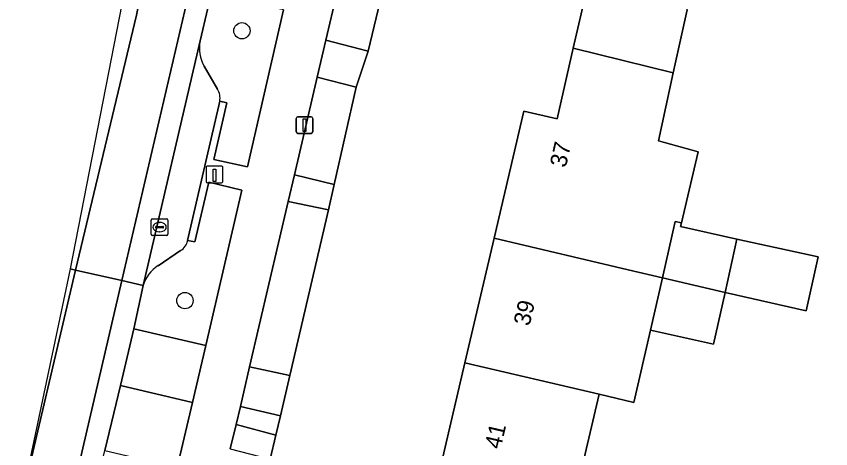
# Model space of a CAD drawing. Extents: x 163683 to 164494, y 382709 to 383872.
# Drawn here: x 163836.08 to 163885.02, y 383522.16 to 383548.12 of the extents above; entities that cross this region are included whole.
import ezdxf

# ---------------------------------------------------------------- set-up
doc = ezdxf.new("R2010")
doc.units = 0
for name, color, linetype in [('IMGEO_Boom', 7, 'Continuous'), ('IMGEO_Erf', 7, 'Continuous'), ('IMGEO_Groenvoorziening', 7, 'Continuous'), ('IMGEO_Haag', 7, 'Continuous'), ('IMGEO_Kolk', 7, 'Continuous'), ('IMGEO_Laadpaal', 7, 'Continuous'), ('IMGEO_Lichtmast', 7, 'Continuous'), ('IMGEO_Pand', 7, 'Continuous'), ('IMGEO_Pand_nummerreeks', 7, 'Continuous'), ('IMGEO_Parkeervlak_open', 7, 'Continuous'), ('IMGEO_Rijbaan_lokaal_open', 7, 'Continuous'), ('IMGEO_Voetpad_open', 7, 'Continuous')]:
    doc.layers.add(name, color=color, linetype=linetype)

msp = doc.modelspace()

# ---------------------------------------------------------------- linework, layer by layer
at = {"layer": 'IMGEO_Boom'}
for centre in [(163849.638, 383547.254), (163846.218, 383531.05)]:
    msp.add_circle(centre, 0.489, dxfattribs=at)
at = {"layer": 'IMGEO_Erf'}
for points in [[(163896.069, 383562.911), (163868.89, 383567.377), (163862.074, 383568.497), (163860.756, 383562.319), (163860.046, 383558.671), (163859.427, 383556.523), (163858.569, 383551.638), (163857.234, 383546.036), (163856.495, 383543.875), (163855.186, 383538.023), (163854.836, 383536.497), (163852.522, 383526.558), (163851.954, 383524.136), (163851.678, 383522.96), (163851.343, 383521.534)], [(163861.288, 383519.845), (163863.041, 383527.317), (163864.793, 383534.789), (163866.585, 383542.428), (163868.572, 383541.963), (163869.55, 383546.204), (163870.369, 383549.759)], [(163876.387, 383548.504), (163875.559, 383544.728), (163874.665, 383540.65), (163877.044, 383539.98), (163876.047, 383535.716), (163875.995, 383535.493), (163879.381, 383534.737), (163884.268, 383533.685), (163883.544, 383530.442), (163878.666, 383531.534), (163877.971, 383528.423), (163874.187, 383529.268), (163873.187, 383524.935), (163871.106, 383525.424), (163870.031, 383520.828)]]:
    msp.add_lwpolyline(points, dxfattribs=at)
at = {"layer": 'IMGEO_Groenvoorziening'}
for points in [[(163847.592, 383548.605), (163847.135, 383546.647)], [(163848.305, 383543.018), (163848.74, 383542.925), (163847.953, 383539.525), (163849.982, 383539.073), (163852.131, 383548.502), (163850.167, 383548.96), (163849.744, 383549.058), (163849.645, 383548.649), (163848.187, 383549)], [(163847.37, 383545.124), (163848.168, 383543.752)], [(163843.71, 383531.959), (163843.149, 383529.363), (163847.481, 383528.344), (163849.642, 383537.685), (163847.66, 383538.157), (163846.808, 383534.571), (163846.38, 383534.661)], [(163845.952, 383534.053), (163844.608, 383533.147)]]:
    msp.add_lwpolyline(points, dxfattribs=at)
for points in [[(163856.495, 383543.875), (163857.234, 383546.036), (163854.687, 383546.685), (163854.169, 383544.466)], [(163854.169, 383544.466), (163852.8, 383538.594), (163855.186, 383538.023), (163856.495, 383543.875)], [(163854.836, 383536.497), (163852.418, 383536.999), (163850.096, 383527.076), (163852.522, 383526.558)], [(163842.337, 383525.955), (163841.408, 383522.057), (163845.754, 383521.036), (163846.677, 383524.932)], [(163851.954, 383524.136), (163849.56, 383524.699), (163849.285, 383523.607), (163851.678, 383522.96)]]:
    msp.add_lwpolyline(points, close=True, dxfattribs=at)
for centre, radius, start, end in [((163849.172, 383546.182), 2.09, 167.1362, 210.407), ((163847.316, 383543.213), 1.008, 348.8332, 32.3118), ((163845.533, 383534.803), 0.859, 299.2084, 350.5046), ((163845.726, 383531.369), 2.101, 122.1535, 163.6758)]:
    msp.add_arc(centre, radius, start, end, dxfattribs=at)
at = {"layer": 'IMGEO_Haag'}
for points in [[(163854.169, 383544.466), (163852.8, 383538.594), (163855.186, 383538.023), (163856.495, 383543.875)], [(163854.836, 383536.497), (163852.418, 383536.999), (163850.096, 383527.076), (163852.522, 383526.558)], [(163851.954, 383524.136), (163849.56, 383524.699), (163849.285, 383523.607), (163851.678, 383522.96)]]:
    msp.add_lwpolyline(points, close=True, dxfattribs=at)
at = {"layer": 'IMGEO_Kolk'}
for p, q in [((163844.192, 383535.034), (163844.192, 383535.886)), ((163844.267, 383535.96), (163845.119, 383535.96)), ((163845.193, 383535.886), (163845.193, 383535.034)), ((163844.451, 383535.454), (163844.451, 383535.466)), ((163844.889, 383535.417), (163844.491, 383535.417)), ((163844.494, 383535.503), (163844.892, 383535.503)), ((163844.68, 383535.74), (163844.705, 383535.74)), ((163844.935, 383535.466), (163844.935, 383535.454)), ((163845.119, 383534.96), (163844.267, 383534.96)), ((163844.703, 383535.18), (163844.678, 383535.18))]:
    msp.add_line(p, q, dxfattribs=at)
for points in [[(163844.192, 383535.034), (163844.192, 383535.886)], [(163844.267, 383535.96), (163845.119, 383535.96)], [(163845.193, 383535.886), (163845.193, 383535.034)], [(163845.119, 383534.96), (163844.267, 383534.96)]]:
    msp.add_lwpolyline(points, dxfattribs=at)
for centre, radius, start, end in [((163844.269, 383535.884), 0.0765, 91.552, 178.448), ((163844.269, 383535.884), 0.0765, 91.552, 178.448), ((163845.117, 383535.884), 0.0765, 1.552, 88.448), ((163845.117, 383535.884), 0.0765, 1.552, 88.448), ((163844.491, 383535.463), 0.0403, 85.8775, 175.7526), ((163844.488, 383535.453), 0.0366, 178.938, 274.7102), ((163844.892, 383535.46), 0.043, 264.8664, 352.4533), ((163844.896, 383535.465), 0.0386, 1.7309, 96.639), ((163844.269, 383535.036), 0.0765, 181.552, 268.448), ((163844.269, 383535.036), 0.0765, 181.552, 268.448), ((163845.117, 383535.036), 0.0765, 271.552, 358.448), ((163845.117, 383535.036), 0.0765, 271.552, 358.448)]:
    msp.add_arc(centre, radius, start, end, dxfattribs=at)
for centre, major_axis, ratio, start_param, end_param in [((163844.679, 383535.46), (-0.387, 0.002), 0.722429, 4.712389, 7.853982), ((163844.704, 383535.46), (-0.39, 0.002), 0.717154, 1.570796, 4.712389)]:
    msp.add_ellipse(centre, major_axis=major_axis, ratio=ratio, start_param=start_param, end_param=end_param, dxfattribs=at)
at = {"layer": 'IMGEO_Laadpaal'}
for p, q in [((163847.494, 383539.045), (163847.494, 383538.204)), ((163847.494, 383539.045), (163847.494, 383538.204)), ((163848.41, 383539.129), (163847.569, 383539.129)), ((163848.41, 383539.129), (163847.569, 383539.129)), ((163848.494, 383538.213), (163848.494, 383539.054)), ((163848.494, 383538.213), (163848.494, 383539.054)), ((163847.578, 383538.129), (163848.419, 383538.129)), ((163847.578, 383538.129), (163848.419, 383538.129))]:
    msp.add_line(p, q, dxfattribs=at)
msp.add_lwpolyline([(163847.909, 383538.942), (163848.069, 383538.942), (163848.069, 383538.209), (163847.909, 383538.209), (163847.909, 383538.942)], dxfattribs=at)
for centre, start, end in [((163847.572, 383539.051), 92.4484, 184.2845), ((163847.572, 383539.051), 92.4484, 184.2845), ((163848.416, 383539.051), 2.4484, 94.2845), ((163848.416, 383539.051), 2.4484, 94.2845), ((163847.572, 383538.207), 182.4484, 274.2845), ((163847.572, 383538.207), 182.4484, 274.2845), ((163848.416, 383538.207), 272.4484, 4.2845), ((163848.416, 383538.207), 272.4484, 4.2845)]:
    msp.add_arc(centre, 0.0779, start, end, dxfattribs=at)
at = {"layer": 'IMGEO_Lichtmast'}
for p, q in [((163852.908, 383541.186), (163852.908, 383541.986)), ((163852.908, 383541.986), (163852.908, 383541.186)), ((163853.008, 383542.086), (163853.798, 383542.086)), ((163853.798, 383542.086), (163853.008, 383542.086)), ((163853.898, 383541.986), (163853.898, 383541.186)), ((163853.898, 383541.186), (163853.898, 383541.986)), ((163853.798, 383541.086), (163853.008, 383541.086)), ((163853.008, 383541.086), (163853.798, 383541.086))]:
    msp.add_line(p, q, dxfattribs=at)
msp.add_lwpolyline([(163853.328, 383541.961), (163853.478, 383541.961), (163853.478, 383541.211), (163853.328, 383541.211), (163853.328, 383541.961)], dxfattribs=at)
for centre, start, end in [((163853.008, 383541.986), 90, 180), ((163853.008, 383541.986), 90, 180), ((163853.798, 383541.986), 0, 90), ((163853.798, 383541.986), 360, 90), ((163853.008, 383541.186), 180, 270), ((163853.008, 383541.186), 180, 270), ((163853.798, 383541.186), 270, 0), ((163853.798, 383541.186), 270, 0)]:
    msp.add_arc(centre, 0.1, start, end, dxfattribs=at)
at = {"layer": 'IMGEO_Pand'}
for points in [[(163879.308, 383552.982), (163879.89, 383555.644), (163877.96, 383556.046), (163869.945, 383557.72), (163868.371, 383550.176), (163870.369, 383549.759), (163869.55, 383546.204), (163875.559, 383544.728), (163876.387, 383548.504), (163877.404, 383553.379)], [(163875.559, 383544.728), (163869.55, 383546.204), (163868.572, 383541.963), (163866.585, 383542.428), (163864.793, 383534.789), (163872.853, 383532.898), (163874.913, 383532.415), (163875.669, 383535.8), (163876.047, 383535.716), (163877.044, 383539.98), (163874.665, 383540.65)], [(163879.381, 383534.737), (163875.995, 383535.493), (163876.047, 383535.716), (163875.669, 383535.8), (163874.913, 383532.415), (163878.666, 383531.534)], [(163874.913, 383532.415), (163872.853, 383532.898), (163864.793, 383534.789), (163863.041, 383527.317), (163871.106, 383525.424), (163873.187, 383524.935), (163874.187, 383529.268)], [(163879.381, 383534.737), (163878.666, 383531.534), (163883.544, 383530.442), (163884.268, 383533.685)], [(163878.666, 383531.534), (163874.913, 383532.415), (163874.187, 383529.268), (163877.971, 383528.423)], [(163871.106, 383525.424), (163863.041, 383527.317), (163861.288, 383519.845), (163869.358, 383517.951), (163871.502, 383517.449), (163872.269, 383520.305), (163870.031, 383520.828)]]:
    msp.add_lwpolyline(points, close=True, dxfattribs=at)
at = {"layer": 'IMGEO_Parkeervlak_open'}
for points in [[(163847.135, 383546.647), (163843.71, 383531.959)], [(163848.168, 383543.752), (163847.37, 383545.124)], [(163846.38, 383534.661), (163848.305, 383543.018)], [(163844.608, 383533.147), (163845.952, 383534.053)]]:
    msp.add_lwpolyline(points, dxfattribs=at)
for centre, radius, start, end in [((163849.172, 383546.182), 2.09, 167.1362, 210.407), ((163847.316, 383543.213), 1.008, 348.8332, 32.3118), ((163845.533, 383534.803), 0.859, 299.2084, 350.5046), ((163845.726, 383531.369), 2.101, 122.1535, 163.6758)]:
    msp.add_arc(centre, radius, start, end, dxfattribs=at)
at = {"layer": 'IMGEO_Rijbaan_lokaal_open'}
for points in [[(163839.318, 383532.958), (163839.635, 383532.885), (163843.297, 383548.186), (163847.655, 383569.408), (163849.599, 383579.998), (163851.868, 383597.032), (163853.607, 383614.65), (163853.611, 383614.711), (163852.212, 383614.785), (163852.148, 383613.922), (163850.997, 383602.41), (163850.634, 383590.909)], [(163856.556, 383614.555), (163853.611, 383614.711), (163853.607, 383614.65), (163851.868, 383597.032), (163849.599, 383579.998), (163847.655, 383569.408), (163843.297, 383548.186), (163839.635, 383532.885), (163842.431, 383532.25), (163846.216, 383548.462), (163851.237, 383572.497), (163853.116, 383583.962), (163855.313, 383601.338)], [(163852.615, 383572.671), (163854.48, 383584.05), (163854.629, 383585.234), (163856.682, 383601.48), (163857.86, 383613.887), (163857.906, 383614.484), (163856.556, 383614.555), (163855.313, 383601.338), (163853.116, 383583.962), (163851.237, 383572.497), (163846.216, 383548.462), (163842.431, 383532.25), (163843.71, 383531.959), (163847.135, 383546.647), (163847.592, 383548.605)], [(163836.176, 383518.089), (163836.179, 383518.101), (163839.635, 383532.885), (163839.318, 383532.958), (163839.149, 383532.095)], [(163836.083, 383517.649), (163838.874, 383517.019), (163842.431, 383532.25), (163839.635, 383532.885), (163836.179, 383518.101), (163836.176, 383518.089)], [(163842.337, 383525.955), (163843.149, 383529.363), (163843.71, 383531.959), (163842.431, 383532.25), (163838.874, 383517.019), (163840.14, 383516.733), (163840.612, 383518.715), (163841.408, 383522.057)]]:
    msp.add_lwpolyline(points, close=True, dxfattribs=at)
at = {"layer": 'IMGEO_Voetpad_open'}
for points in [[(163848.94, 383522.143), (163849.285, 383523.607), (163849.56, 383524.699), (163850.096, 383527.076), (163852.418, 383536.999), (163852.8, 383538.594), (163854.169, 383544.466), (163854.687, 383546.685), (163856.002, 383552.319), (163857.027, 383557.096), (163857.489, 383559.247), (163858.17, 383562.822), (163859.462, 383569.253), (163859.582, 383569.856), (163860.834, 383577.321), (163861.063, 383578.891), (163861.996, 383585.43), (163863.013, 383592.554)], [(163852.131, 383548.502), (163849.982, 383539.073), (163847.953, 383539.525), (163848.74, 383542.925), (163848.305, 383543.018), (163846.38, 383534.661), (163846.808, 383534.571), (163847.66, 383538.157), (163849.642, 383537.685), (163847.481, 383528.344), (163846.677, 383524.932), (163845.754, 383521.036)]]:
    msp.add_lwpolyline(points, dxfattribs=at)
for points in [[(163856.002, 383552.319), (163854.687, 383546.685), (163857.234, 383546.036), (163858.569, 383551.638)], [(163852.418, 383536.999), (163854.836, 383536.497), (163855.186, 383538.023), (163852.8, 383538.594)], [(163847.481, 383528.344), (163843.149, 383529.363), (163842.337, 383525.955), (163846.677, 383524.932)], [(163849.56, 383524.699), (163851.954, 383524.136), (163852.522, 383526.558), (163850.096, 383527.076)], [(163849.285, 383523.607), (163848.94, 383522.143), (163851.343, 383521.534), (163851.678, 383522.96)]]:
    msp.add_lwpolyline(points, close=True, dxfattribs=at)

# ---------------------------------------------------------------- texts
at = {"layer": 'IMGEO_Pand_nummerreeks'}
for s, rotation, p in [('37', 77.3378, (163869.101, 383538.996)), ('39', 76.7993, (163866.916, 383529.483)), ('41', 76.7993, (163865.182, 383522.086))]:
    msp.add_text(s, height=1, rotation=rotation, dxfattribs=at).set_placement(p)

doc.saveas('drawing.dxf')
